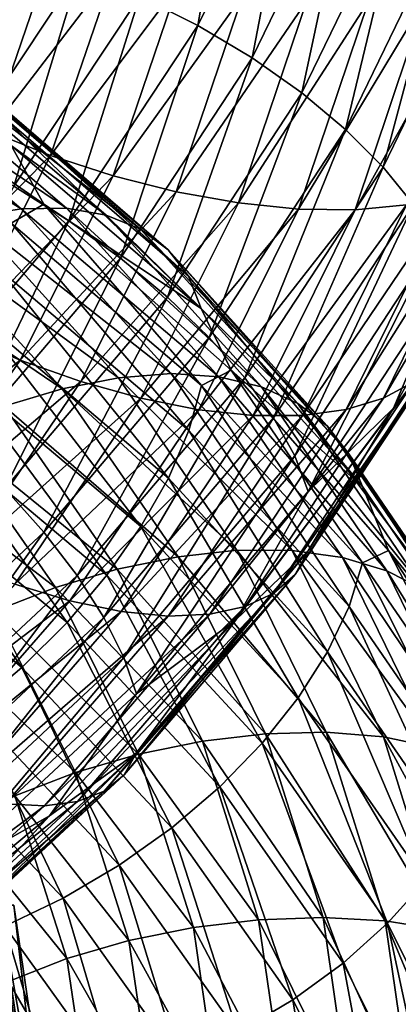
# Model space of a CAD drawing. Header units: metres. Extents: x -44 to 117, y -432 to 89.
# Tile 988 of 1056: x 14.78 to 17.15, y -39.94 to -33.78. Entities that reach past the tile are written whole.
import ezdxf

# ---------------------------------------------------------------- set-up
doc = ezdxf.new("R2010")
doc.units = ezdxf.units.M
doc.layers.add('solid_125568', color=7, linetype='CONTINUOUS')

msp = doc.modelspace()

# ---------------------------------------------------------------- linework, layer by layer
at = {"layer": 'solid_125568'}
for points in [[(15.530188, -33.631447, 850.294556), (16.14122, -32.381134, 851.486877), (15.892702, -33.815731, 850.299744)], [(16.14122, -32.381134, 851.486877), (16.517982, -32.532425, 851.513428), (15.892702, -33.815731, 850.299744)], [(15.892702, -33.815731, 850.299744), (16.517982, -32.532425, 851.513428), (16.233032, -34.019062, 850.352905)], [(16.517982, -32.532425, 851.513428), (16.871683, -32.705189, 851.587036), (16.233032, -34.019062, 850.352905)], [(16.233032, -34.019062, 850.352905), (16.871683, -32.705189, 851.587036), (16.542999, -34.237831, 850.454529)], [(16.871683, -32.705189, 851.587036), (17.193827, -32.896584, 851.707947), (16.542999, -34.237831, 850.454529)], [(16.542999, -34.237831, 850.454529), (17.193827, -32.896584, 851.707947), (16.817398, -34.467037, 850.60083)], [(17.193827, -32.896584, 851.707947), (17.479004, -33.102043, 851.871765), (16.817398, -34.467037, 850.60083)], [(16.817398, -34.467037, 850.60083), (17.479004, -33.102043, 851.871765), (17.051767, -34.701332, 850.78656)], [(17.479004, -33.102043, 851.871765), (17.722582, -33.31657, 852.072998), (17.051767, -34.701332, 850.78656)], [(14.980087, -33.354588, 856.787109), (14.617052, -33.21199, 856.694519), (14.240516, -34.305084, 855.550903)], [(17.051767, -34.701332, 850.78656), (17.722582, -33.31657, 852.072998), (17.241652, -34.93536, 851.006653)], [(14.594181, -34.478855, 855.621704), (14.980087, -33.354588, 856.787109), (14.240516, -34.305084, 855.550903)], [(14.774255, -33.333103, 850.420532), (15.1544, -33.469482, 850.335449), (14.384749, -34.626728, 849.208191)], [(15.366816, -33.472229, 856.833618), (14.980087, -33.354588, 856.787109), (14.594181, -34.478855, 855.621704)], [(14.384749, -34.626728, 849.208191), (15.1544, -33.469482, 850.335449), (14.741461, -34.821812, 849.146667)], [(14.970943, -34.630024, 855.645264), (15.366816, -33.472229, 856.833618), (14.594181, -34.478855, 855.621704)], [(15.1544, -33.469482, 850.335449), (15.530188, -33.631447, 850.294556), (14.741461, -34.821812, 849.146667)], [(15.767731, -33.563492, 856.835083), (15.366816, -33.472229, 856.833618), (14.970943, -34.630024, 855.645264)], [(15.36154, -34.756351, 855.623291), (15.767731, -33.563492, 856.835083), (14.970943, -34.630024, 855.645264)], [(16.173321, -33.626972, 856.792542), (15.767731, -33.563492, 856.835083), (15.36154, -34.756351, 855.623291)], [(15.756697, -34.855614, 855.557251), (16.173321, -33.626972, 856.792542), (15.36154, -34.756351, 855.623291)], [(16.574076, -33.661263, 856.706909), (16.173321, -33.626972, 856.792542), (15.756697, -34.855614, 855.557251)], [(17.653114, -33.575504, 856.203247), (17.323051, -33.636581, 856.410706), (16.876822, -34.96875, 855.111145)], [(17.198374, -34.938251, 854.886169), (17.653114, -33.575504, 856.203247), (16.876822, -34.96875, 855.111145)], [(14.741461, -34.821812, 849.146667), (15.530188, -33.631447, 850.294556), (15.085582, -35.037701, 849.131592)], [(15.530188, -33.631447, 850.294556), (15.892702, -33.815731, 850.299744), (15.085582, -35.037701, 849.131592)], [(16.147139, -34.925594, 855.448792), (16.574076, -33.661263, 856.706909), (15.756697, -34.855614, 855.557251)], [(16.960485, -33.664948, 856.579285), (16.574076, -33.661263, 856.706909), (16.147139, -34.925594, 855.448792)], [(16.523598, -34.964058, 855.299561), (16.960485, -33.664948, 856.579285), (16.147139, -34.925594, 855.448792)], [(17.323051, -33.636581, 856.410706), (16.960485, -33.664948, 856.579285), (16.523598, -34.964058, 855.299561)], [(16.876822, -34.96875, 855.111145), (17.323051, -33.636581, 856.410706), (16.523598, -34.964058, 855.299561)], [(15.085582, -35.037701, 849.131592), (15.892702, -33.815731, 850.299744), (15.408648, -35.270313, 849.165222)], [(15.892702, -33.815731, 850.299744), (16.233032, -34.019062, 850.352905), (15.408648, -35.270313, 849.165222)], [(13.681059, -34.01955, 881.220215), (13.942301, -33.995743, 881.525635), (15.069516, -34.958927, 880.253662)], [(13.942301, -33.995743, 881.525635), (14.17358, -34.021553, 881.853088), (15.319479, -35.002785, 880.563354)], [(15.069516, -34.958927, 880.253662), (13.942301, -33.995743, 881.525635), (15.319479, -35.002785, 880.563354)], [(13.394236, -34.094444, 880.944275), (13.681059, -34.01955, 881.220215), (14.787166, -34.961788, 879.967834)], [(14.723905, -34.565868, 883.217285), (13.583968, -34.0014, 884.616394), (14.928589, -34.932903, 883.340881)], [(14.724696, -35.053219, 883.80481), (14.928589, -34.932903, 883.340881), (13.583968, -34.0014, 884.616394)], [(14.787166, -34.961788, 879.967834), (13.681059, -34.01955, 881.220215), (15.069516, -34.958927, 880.253662)], [(14.17358, -34.021553, 881.853088), (14.37114, -34.094223, 882.194275), (15.532997, -35.090355, 880.888916)], [(15.319479, -35.002785, 880.563354), (14.17358, -34.021553, 881.853088), (15.532997, -35.090355, 880.888916)], [(15.408648, -35.270313, 849.165222), (16.233032, -34.019062, 850.352905), (15.702894, -35.515301, 849.248657)], [(16.233032, -34.019062, 850.352905), (16.542999, -34.237831, 850.454529), (15.702894, -35.515301, 849.248657)], [(14.477163, -35.013168, 879.713013), (13.394236, -34.094444, 880.944275), (14.787166, -34.961788, 879.967834)], [(14.37114, -34.094223, 882.194275), (14.531221, -34.211006, 882.540894), (15.706007, -35.21862, 881.222473)], [(15.532997, -35.090355, 880.888916), (14.37114, -34.094223, 882.194275), (15.706007, -35.21862, 881.222473)], [(14.531221, -34.211006, 882.540894), (14.650063, -34.369141, 882.884644), (15.834446, -35.384571, 881.555969)], [(15.706007, -35.21862, 881.222473), (14.531221, -34.211006, 882.540894), (15.834446, -35.384571, 881.555969)], [(15.702894, -35.515301, 849.248657), (16.542999, -34.237831, 850.454529), (15.963374, -35.767254, 849.378296)], [(16.542999, -34.237831, 850.454529), (16.817398, -34.467037, 850.60083), (15.963374, -35.767254, 849.378296)], [(14.650063, -34.369141, 882.884644), (14.723905, -34.565868, 883.217285), (15.914253, -35.585186, 881.88147)], [(15.834446, -35.384571, 881.555969), (14.650063, -34.369141, 882.884644), (15.914253, -35.585186, 881.88147)], [(14.970943, -34.630024, 855.645264), (14.594181, -34.478855, 855.621704), (14.041705, -35.564594, 854.488403)], [(15.963374, -35.767254, 849.378296), (16.817398, -34.467037, 850.60083), (16.185852, -36.020485, 849.549255)], [(16.817398, -34.467037, 850.60083), (17.051767, -34.701332, 850.78656), (16.185852, -36.020485, 849.549255)], [(15.914253, -35.585186, 881.88147), (14.723905, -34.565868, 883.217285), (14.928589, -34.932903, 883.340881)], [(14.404202, -35.748299, 854.489929), (14.970943, -34.630024, 855.645264), (14.041705, -35.564594, 854.488403)], [(15.36154, -34.756351, 855.623291), (14.970943, -34.630024, 855.645264), (14.404202, -35.748299, 854.489929)], [(17.922449, -34.659065, 854.05542), (17.725815, -34.78054, 854.351501), (17.054825, -36.147827, 853.046143)], [(17.244028, -36.045841, 852.741211), (17.922449, -34.659065, 854.05542), (17.054825, -36.147827, 853.046143)], [(16.185852, -36.020485, 849.549255), (17.051767, -34.701332, 850.78656), (16.366098, -36.269299, 849.756714)], [(17.051767, -34.701332, 850.78656), (17.241652, -34.93536, 851.006653), (16.366098, -36.269299, 849.756714)], [(14.780021, -35.908649, 854.445313), (15.36154, -34.756351, 855.623291), (14.404202, -35.748299, 854.489929)], [(15.756697, -34.855614, 855.557251), (15.36154, -34.756351, 855.623291), (14.780021, -35.908649, 854.445313)], [(17.725815, -34.78054, 854.351501), (17.482912, -34.874569, 854.630676), (16.82111, -36.218494, 853.337036)], [(17.054825, -36.147827, 853.046143), (17.725815, -34.78054, 854.351501), (16.82111, -36.218494, 853.337036)], [(14.741461, -34.821812, 849.146667), (15.085582, -35.037701, 849.131592), (14.107446, -36.182667, 848.017883)], [(15.160233, -36.042641, 854.356689), (15.756697, -34.855614, 855.557251), (14.780021, -35.908649, 854.445313)], [(16.147139, -34.925594, 855.448792), (15.756697, -34.855614, 855.557251), (15.160233, -36.042641, 854.356689)], [(17.470156, -35.381153, 851.529297), (17.898773, -34.819378, 852.530762), (17.116787, -36.208908, 851.230103)], [(17.471012, -35.757614, 852.11731), (17.116787, -36.208908, 851.230103), (17.898773, -34.819378, 852.530762)], [(17.482912, -34.874569, 854.630676), (17.198374, -34.938251, 854.886169), (16.547342, -36.255428, 853.606873)], [(16.82111, -36.218494, 853.337036), (17.482912, -34.874569, 854.630676), (16.547342, -36.255428, 853.606873)], [(14.477163, -35.013168, 879.713013), (14.787166, -34.961788, 879.967834), (15.724697, -35.993019, 878.650696)], [(15.915091, -36.068047, 882.465576), (14.928589, -34.932903, 883.340881), (14.724696, -35.053219, 883.80481)], [(14.787166, -34.961788, 879.967834), (15.069516, -34.958927, 880.253662), (16.024939, -36.012718, 878.915588)], [(15.724697, -35.993019, 878.650696), (14.787166, -34.961788, 879.967834), (16.024939, -36.012718, 878.915588)], [(15.914253, -35.585186, 881.88147), (14.928589, -34.932903, 883.340881), (16.101002, -35.971382, 881.984497)], [(15.915091, -36.068047, 882.465576), (16.101002, -35.971382, 881.984497), (14.928589, -34.932903, 883.340881)], [(15.069516, -34.958927, 880.253662), (15.319479, -35.002785, 880.563354), (16.290737, -36.076031, 879.206299)], [(16.024939, -36.012718, 878.915588), (15.069516, -34.958927, 880.253662), (16.290737, -36.076031, 879.206299)], [(15.535907, -36.147259, 854.226257), (16.147139, -34.925594, 855.448792), (15.160233, -36.042641, 854.356689)], [(16.523598, -34.964058, 855.299561), (16.147139, -34.925594, 855.448792), (15.535907, -36.147259, 854.226257)], [(15.89812, -36.219479, 854.056213), (16.523598, -34.964058, 855.299561), (15.535907, -36.147259, 854.226257)], [(16.876822, -34.96875, 855.111145), (16.523598, -34.964058, 855.299561), (15.89812, -36.219479, 854.056213)], [(16.237968, -36.256248, 853.848755), (16.876822, -34.96875, 855.111145), (15.89812, -36.219479, 854.056213)], [(17.198374, -34.938251, 854.886169), (16.876822, -34.96875, 855.111145), (16.237968, -36.256248, 853.848755)], [(16.547342, -36.255428, 853.606873), (17.198374, -34.938251, 854.886169), (16.237968, -36.256248, 853.848755)], [(16.366098, -36.269299, 849.756714), (17.241652, -34.93536, 851.006653), (16.499884, -36.507992, 849.995972)], [(17.241652, -34.93536, 851.006653), (17.382599, -35.163754, 851.25592), (16.499884, -36.507992, 849.995972)], [(14.107446, -36.182667, 848.017883), (15.085582, -35.037701, 849.131592), (14.409586, -36.442947, 848.033325)], [(14.146948, -35.110023, 879.493103), (14.477163, -35.013168, 879.713013), (15.39505, -36.019077, 878.418457)], [(15.085582, -35.037701, 849.131592), (15.408648, -35.270313, 849.165222), (14.409586, -36.442947, 848.033325)], [(15.39505, -36.019077, 878.418457), (14.477163, -35.013168, 879.713013), (15.724697, -35.993019, 878.650696)], [(15.319479, -35.002785, 880.563354), (15.532997, -35.090355, 880.888916), (16.517778, -36.179668, 879.515259)], [(16.290737, -36.076031, 879.206299), (15.319479, -35.002785, 880.563354), (16.517778, -36.179668, 879.515259)], [(14.724696, -35.053219, 883.80481), (14.651624, -35.34388, 884.059631), (15.836093, -36.35014, 882.723877)], [(15.915091, -36.068047, 882.465576), (14.724696, -35.053219, 883.80481), (15.836093, -36.35014, 882.723877)], [(15.532997, -35.090355, 880.888916), (15.706007, -35.21862, 881.222473), (16.701744, -36.320335, 879.834778)], [(16.517778, -36.179668, 879.515259), (15.532997, -35.090355, 880.888916), (16.701744, -36.320335, 879.834778)], [(13.804628, -35.248112, 879.31134), (14.146948, -35.110023, 879.493103), (15.043906, -36.088501, 878.222229)], [(15.043906, -36.088501, 878.222229), (14.146948, -35.110023, 879.493103), (15.39505, -36.019077, 878.418457)], [(16.499884, -36.507992, 849.995972), (17.382599, -35.163754, 851.25592), (16.582983, -36.730873, 850.262146)], [(17.382599, -35.163754, 851.25592), (17.470156, -35.381153, 851.529297), (16.582983, -36.730873, 850.262146)], [(15.706007, -35.21862, 881.222473), (15.834446, -35.384571, 881.555969), (16.838318, -36.494743, 880.157288)], [(16.701744, -36.320335, 879.834778), (15.706007, -35.21862, 881.222473), (16.838318, -36.494743, 880.157288)], [(14.679889, -36.197754, 878.064575), (13.804628, -35.248112, 879.31134), (15.043906, -36.088501, 878.222229)], [(14.409586, -36.442947, 848.033325), (15.408648, -35.270313, 849.165222), (14.684776, -36.712715, 848.09967)], [(15.408648, -35.270313, 849.165222), (15.702894, -35.515301, 849.248657), (14.684776, -36.712715, 848.09967)], [(14.651624, -35.34388, 884.059631), (14.533493, -35.652657, 884.278625), (15.708403, -36.646645, 882.949707)], [(15.836093, -36.35014, 882.723877), (14.651624, -35.34388, 884.059631), (15.708403, -36.646645, 882.949707)], [(15.834446, -35.384571, 881.555969), (15.914253, -35.585186, 881.88147), (16.92318, -36.6996, 880.47522)], [(16.838318, -36.494743, 880.157288), (15.834446, -35.384571, 881.555969), (16.92318, -36.6996, 880.47522)], [(16.582983, -36.730873, 850.262146), (17.470156, -35.381153, 851.529297), (17.116787, -36.208908, 851.230103)], [(14.684776, -36.712715, 848.09967), (15.702894, -35.515301, 849.248657), (14.928386, -36.986156, 848.213684)], [(15.702894, -35.515301, 849.248657), (15.963374, -35.767254, 849.378296), (14.928386, -36.986156, 848.213684)], [(16.92318, -36.6996, 880.47522), (15.914253, -35.585186, 881.88147), (16.101002, -35.971382, 881.984497)], [(14.533493, -35.652657, 884.278625), (14.374037, -35.971889, 884.457581), (15.536057, -36.950283, 883.138611)], [(15.708403, -36.646645, 882.949707), (14.533493, -35.652657, 884.278625), (15.536057, -36.950283, 883.138611)], [(14.780021, -35.908649, 854.445313), (14.404202, -35.748299, 854.489929), (13.67265, -36.812016, 853.377014)], [(14.928386, -36.986156, 848.213684), (15.963374, -35.767254, 849.378296), (15.136452, -37.257267, 848.37085)], [(15.963374, -35.767254, 849.378296), (16.185852, -36.020485, 849.549255), (15.136452, -37.257267, 848.37085)], [(17.471012, -35.757614, 852.11731), (17.384247, -35.914963, 852.429321), (16.501417, -37.250507, 851.160034)], [(16.583782, -37.103073, 850.845642), (17.471012, -35.757614, 852.11731), (16.501417, -37.250507, 851.160034)], [(16.583782, -37.103073, 850.845642), (17.116787, -36.208908, 851.230103), (17.471012, -35.757614, 852.11731)], [(14.029391, -37.004971, 853.310913), (14.780021, -35.908649, 854.445313), (13.67265, -36.812016, 853.377014)], [(15.160233, -36.042641, 854.356689), (14.780021, -35.908649, 854.445313), (14.029391, -37.004971, 853.310913)], [(17.384247, -35.914963, 852.429321), (17.244028, -36.045841, 852.741211), (16.368307, -37.366859, 851.477478)], [(16.501417, -37.250507, 851.160034), (17.384247, -35.914963, 852.429321), (16.368307, -37.366859, 851.477478)], [(14.374037, -35.971889, 884.457581), (14.176986, -36.29393, 884.592285), (15.323092, -37.25378, 883.286194)], [(15.536057, -36.950283, 883.138611), (14.374037, -35.971889, 884.457581), (15.323092, -37.25378, 883.286194)], [(15.043906, -36.088501, 878.222229), (15.39505, -36.019077, 878.418457), (16.137379, -37.098522, 877.072266)], [(15.136452, -37.257267, 848.37085), (16.185852, -36.020485, 849.549255), (15.305015, -37.520039, 848.566589)], [(16.185852, -36.020485, 849.549255), (16.366098, -36.269299, 849.756714), (15.305015, -37.520039, 848.566589)], [(15.39505, -36.019077, 878.418457), (15.724697, -35.993019, 878.650696), (16.482912, -37.0993, 877.280823)], [(16.137379, -37.098522, 877.072266), (15.39505, -36.019077, 878.418457), (16.482912, -37.0993, 877.280823)], [(15.724697, -35.993019, 878.650696), (16.024939, -36.012718, 878.915588), (16.797621, -37.142929, 877.523682)], [(16.482912, -37.0993, 877.280823), (15.724697, -35.993019, 878.650696), (16.797621, -37.142929, 877.523682)], [(16.924053, -37.177738, 881.055603), (16.101002, -35.971382, 881.984497), (15.915091, -36.068047, 882.465576)], [(16.024939, -36.012718, 878.915588), (16.290737, -36.076031, 879.206299), (17.076223, -37.226879, 877.794434)], [(16.797621, -37.142929, 877.523682), (16.024939, -36.012718, 878.915588), (17.076223, -37.226879, 877.794434)], [(16.92318, -36.6996, 880.47522), (16.101002, -35.971382, 881.984497), (17.085609, -37.100662, 880.5625)], [(16.924053, -37.177738, 881.055603), (17.085609, -37.100662, 880.5625), (16.101002, -35.971382, 881.984497)], [(14.390309, -37.172237, 853.200867), (15.160233, -36.042641, 854.356689), (14.029391, -37.004971, 853.310913)], [(15.535907, -36.147259, 854.226257), (15.160233, -36.042641, 854.356689), (14.390309, -37.172237, 853.200867)], [(14.679889, -36.197754, 878.064575), (15.043906, -36.088501, 878.222229), (15.76931, -37.13887, 876.900879)], [(15.76931, -37.13887, 876.900879), (15.043906, -36.088501, 878.222229), (16.137379, -37.098522, 877.072266)], [(15.915091, -36.068047, 882.465576), (15.836093, -36.35014, 882.723877), (16.840033, -37.450665, 881.317505)], [(16.924053, -37.177738, 881.055603), (15.915091, -36.068047, 882.465576), (16.840033, -37.450665, 881.317505)], [(17.244028, -36.045841, 852.741211), (17.054825, -36.147827, 853.046143), (16.188702, -37.450165, 851.790771)], [(16.368307, -37.366859, 851.477478), (17.244028, -36.045841, 852.741211), (16.188702, -37.450165, 851.790771)], [(16.290737, -36.076031, 879.206299), (16.517778, -36.179668, 879.515259), (17.314201, -37.347572, 878.085876)], [(17.076223, -37.226879, 877.794434), (16.290737, -36.076031, 879.206299), (17.314201, -37.347572, 878.085876)], [(14.746917, -37.310043, 853.049561), (15.535907, -36.147259, 854.226257), (14.390309, -37.172237, 853.200867)], [(15.89812, -36.219479, 854.056213), (15.535907, -36.147259, 854.226257), (14.746917, -37.310043, 853.049561)], [(17.054825, -36.147827, 853.046143), (16.82111, -36.218494, 853.337036), (15.966846, -37.498444, 852.092834)], [(16.188702, -37.450165, 851.790771), (17.054825, -36.147827, 853.046143), (15.966846, -37.498444, 852.092834)], [(14.311623, -36.343319, 877.948181), (14.679889, -36.197754, 878.064575), (15.387745, -37.217583, 876.768677)], [(15.387745, -37.217583, 876.768677), (14.679889, -36.197754, 878.064575), (15.76931, -37.13887, 876.900879)], [(16.582983, -36.730873, 850.262146), (17.116787, -36.208908, 851.230103), (16.133114, -37.531197, 849.977783)], [(16.583782, -37.103073, 850.845642), (16.133114, -37.531197, 849.977783), (17.116787, -36.208908, 851.230103)], [(16.517778, -36.179668, 879.515259), (16.701744, -36.320335, 879.834778), (17.507027, -37.501419, 878.390625)], [(17.314201, -37.347572, 878.085876), (16.517778, -36.179668, 879.515259), (17.507027, -37.501419, 878.390625)], [(15.090739, -37.414608, 852.859741), (15.89812, -36.219479, 854.056213), (14.746917, -37.310043, 853.049561)], [(16.237968, -36.256248, 853.848755), (15.89812, -36.219479, 854.056213), (15.090739, -37.414608, 852.859741)], [(15.413325, -37.482121, 852.634155), (16.237968, -36.256248, 853.848755), (15.090739, -37.414608, 852.859741)], [(15.305015, -37.520039, 848.566589), (16.366098, -36.269299, 849.756714), (15.430122, -37.768456, 848.796387)], [(16.547342, -36.255428, 853.606873), (16.237968, -36.256248, 853.848755), (15.413325, -37.482121, 852.634155)], [(15.706983, -37.509739, 852.376343), (16.547342, -36.255428, 853.606873), (15.413325, -37.482121, 852.634155)], [(16.366098, -36.269299, 849.756714), (16.499884, -36.507992, 849.995972), (15.430122, -37.768456, 848.796387)], [(16.82111, -36.218494, 853.337036), (16.547342, -36.255428, 853.606873), (15.706983, -37.509739, 852.376343)], [(15.966846, -37.498444, 852.092834), (16.82111, -36.218494, 853.337036), (15.706983, -37.509739, 852.376343)], [(14.176986, -36.29393, 884.592285), (13.946082, -36.611134, 884.67865), (15.073558, -37.549873, 883.388)], [(15.323092, -37.25378, 883.286194), (14.176986, -36.29393, 884.592285), (15.073558, -37.549873, 883.388)], [(16.701744, -36.320335, 879.834778), (16.838318, -36.494743, 880.157288), (17.650177, -37.684834, 878.701599)], [(17.507027, -37.501419, 878.390625), (16.701744, -36.320335, 879.834778), (17.650177, -37.684834, 878.701599)], [(13.947743, -36.521679, 877.875488), (14.311623, -36.343319, 877.948181), (15.001724, -37.331886, 876.677734)], [(15.001724, -37.331886, 876.677734), (14.311623, -36.343319, 877.948181), (15.387745, -37.217583, 876.768677)], [(15.836093, -36.35014, 882.723877), (15.708403, -36.646645, 882.949707), (16.704237, -37.73402, 881.550537)], [(16.840033, -37.450665, 881.317505), (15.836093, -36.35014, 882.723877), (16.704237, -37.73402, 881.550537)], [(14.620297, -37.479031, 876.629944), (13.947743, -36.521679, 877.875488), (15.001724, -37.331886, 876.677734)], [(15.430122, -37.768456, 848.796387), (16.499884, -36.507992, 849.995972), (15.507824, -37.996498, 849.055786)], [(16.499884, -36.507992, 849.995972), (16.582983, -36.730873, 850.262146), (15.507824, -37.996498, 849.055786)], [(16.838318, -36.494743, 880.157288), (16.92318, -36.6996, 880.47522), (17.739126, -37.894222, 879.011475)], [(17.650177, -37.684834, 878.701599), (16.838318, -36.494743, 880.157288), (17.739126, -37.894222, 879.011475)], [(13.946082, -36.611134, 884.67865), (13.685114, -36.915886, 884.71228), (14.791536, -37.831333, 883.439636)], [(15.073558, -37.549873, 883.388), (13.946082, -36.611134, 884.67865), (14.791536, -37.831333, 883.439636)], [(15.708403, -36.646645, 882.949707), (15.536057, -36.950283, 883.138611), (16.520967, -38.020931, 881.75)], [(16.704237, -37.73402, 881.550537), (15.708403, -36.646645, 882.949707), (16.520967, -38.020931, 881.75)], [(17.739126, -37.894222, 879.011475), (16.92318, -36.6996, 880.47522), (17.085609, -37.100662, 880.5625)], [(14.684776, -36.712715, 848.09967), (14.928386, -36.986156, 848.213684), (13.724177, -38.107273, 847.116699)], [(15.507824, -37.996498, 849.055786), (16.582983, -36.730873, 850.262146), (16.133114, -37.531197, 849.977783)], [(14.791536, -37.831333, 883.439636), (13.685114, -36.915886, 884.71228), (14.481792, -38.091496, 883.437744)], [(15.536057, -36.950283, 883.138611), (15.323092, -37.25378, 883.286194), (16.294518, -38.304527, 881.911255)], [(16.520967, -38.020931, 881.75), (15.536057, -36.950283, 883.138611), (16.294518, -38.304527, 881.911255)], [(13.724177, -38.107273, 847.116699), (14.928386, -36.986156, 848.213684), (13.915472, -38.395004, 847.261108)], [(14.928386, -36.986156, 848.213684), (15.136452, -37.257267, 848.37085), (13.915472, -38.395004, 847.261108)], [(15.387745, -37.217583, 876.768677), (15.76931, -37.13887, 876.900879), (16.315792, -38.246384, 875.541504)], [(16.583782, -37.103073, 850.845642), (16.501417, -37.250507, 851.160034), (15.431525, -38.502686, 849.951782)], [(15.508556, -38.364643, 849.635071), (16.583782, -37.103073, 850.845642), (15.431525, -38.502686, 849.951782)], [(15.508556, -38.364643, 849.635071), (16.133114, -37.531197, 849.977783), (16.583782, -37.103073, 850.845642)], [(15.76931, -37.13887, 876.900879), (16.137379, -37.098522, 877.072266), (16.696609, -38.236404, 875.687134)], [(16.315792, -38.246384, 875.541504), (15.76931, -37.13887, 876.900879), (16.696609, -38.236404, 875.687134)], [(16.137379, -37.098522, 877.072266), (16.482912, -37.0993, 877.280823), (17.05411, -38.265232, 875.871155)], [(16.696609, -38.236404, 875.687134), (16.137379, -37.098522, 877.072266), (17.05411, -38.265232, 875.871155)], [(16.482912, -37.0993, 877.280823), (16.797621, -37.142929, 877.523682), (17.379715, -38.333866, 876.091125)], [(17.05411, -38.265232, 875.871155), (16.482912, -37.0993, 877.280823), (17.379715, -38.333866, 876.091125)], [(17.740026, -38.367447, 879.58783), (17.085609, -37.100662, 880.5625), (16.924053, -37.177738, 881.055603)], [(17.739126, -37.894222, 879.011475), (17.085609, -37.100662, 880.5625), (17.877609, -38.313053, 879.078613)], [(17.740026, -38.367447, 879.58783), (17.877609, -38.313053, 879.078613), (17.085609, -37.100662, 880.5625)], [(16.797621, -37.142929, 877.523682), (17.076223, -37.226879, 877.794434), (17.667963, -38.4394, 876.341187)], [(17.379715, -38.333866, 876.091125), (16.797621, -37.142929, 877.523682), (17.667963, -38.4394, 876.341187)], [(16.924053, -37.177738, 881.055603), (16.840033, -37.450665, 881.317505), (17.651939, -38.630711, 879.853577)], [(17.740026, -38.367447, 879.58783), (16.924053, -37.177738, 881.055603), (17.651939, -38.630711, 879.853577)], [(13.915472, -38.395004, 847.261108), (15.136452, -37.257267, 848.37085), (14.070443, -38.670742, 847.445984)], [(15.136452, -37.257267, 848.37085), (15.305015, -37.520039, 848.566589), (14.070443, -38.670742, 847.445984)], [(15.001724, -37.331886, 876.677734), (15.387745, -37.217583, 876.768677), (15.921008, -38.293186, 875.435669)], [(15.323092, -37.25378, 883.286194), (15.073558, -37.549873, 883.388), (16.029194, -38.57795, 882.029602)], [(16.501417, -37.250507, 851.160034), (16.368307, -37.366859, 851.477478), (15.307034, -38.605289, 850.274353)], [(15.431525, -38.502686, 849.951782), (16.501417, -37.250507, 851.160034), (15.307034, -38.605289, 850.274353)], [(16.294518, -38.304527, 881.911255), (15.323092, -37.25378, 883.286194), (16.029194, -38.57795, 882.029602)], [(15.921008, -38.293186, 875.435669), (15.387745, -37.217583, 876.768677), (16.315792, -38.246384, 875.541504)], [(17.076223, -37.226879, 877.794434), (17.314201, -37.347572, 878.085876), (17.914175, -38.577938, 876.61438)], [(17.667963, -38.4394, 876.341187), (17.076223, -37.226879, 877.794434), (17.914175, -38.577938, 876.61438)], [(15.090739, -37.414608, 852.859741), (14.746917, -37.310043, 853.049561), (13.79075, -38.398853, 851.927979)], [(14.620297, -37.479031, 876.629944), (15.001724, -37.331886, 876.677734), (15.521613, -38.374844, 875.371033)], [(15.521613, -38.374844, 875.371033), (15.001724, -37.331886, 876.677734), (15.921008, -38.293186, 875.435669)], [(16.368307, -37.366859, 851.477478), (16.188702, -37.450165, 851.790771), (15.139059, -38.670921, 850.59552)], [(15.307034, -38.605289, 850.274353), (16.368307, -37.366859, 851.477478), (15.139059, -38.670921, 850.59552)], [(14.112285, -38.533993, 851.719666), (15.090739, -37.414608, 852.859741), (13.79075, -38.398853, 851.927979)], [(15.413325, -37.482121, 852.634155), (15.090739, -37.414608, 852.859741), (14.112285, -38.533993, 851.719666)], [(14.413952, -38.630573, 851.477051), (15.413325, -37.482121, 852.634155), (14.112285, -38.533993, 851.719666)], [(14.252518, -37.656269, 876.62738), (14.620297, -37.479031, 876.629944), (15.126966, -38.489391, 875.34906)], [(15.706983, -37.509739, 852.376343), (15.413325, -37.482121, 852.634155), (14.413952, -38.630573, 851.477051)], [(15.126966, -38.489391, 875.34906), (14.620297, -37.479031, 876.629944), (15.521613, -38.374844, 875.371033)], [(15.966846, -37.498444, 852.092834), (15.706983, -37.509739, 852.376343), (14.688563, -38.685081, 851.204224)], [(14.931579, -38.698029, 850.907959), (15.966846, -37.498444, 852.092834), (14.688563, -38.685081, 851.204224)], [(16.188702, -37.450165, 851.790771), (15.966846, -37.498444, 852.092834), (14.931579, -38.698029, 850.907959)], [(15.139059, -38.670921, 850.59552), (16.188702, -37.450165, 851.790771), (14.931579, -38.698029, 850.907959)], [(16.840033, -37.450665, 881.317505), (16.704237, -37.73402, 881.550537), (17.509588, -38.900181, 880.094177)], [(17.651939, -38.630711, 879.853577), (16.840033, -37.450665, 881.317505), (17.509588, -38.900181, 880.094177)], [(14.070443, -38.670742, 847.445984), (15.305015, -37.520039, 848.566589), (14.185455, -38.928177, 847.667175)], [(15.305015, -37.520039, 848.566589), (15.430122, -37.768456, 848.796387), (14.185455, -38.928177, 847.667175)], [(14.688563, -38.685081, 851.204224), (15.706983, -37.509739, 852.376343), (14.413952, -38.630573, 851.477051)], [(15.073558, -37.549873, 883.388), (14.791536, -37.831333, 883.439636), (15.729336, -38.834381, 882.100342)], [(15.507824, -37.996498, 849.055786), (16.133114, -37.531197, 849.977783), (14.964747, -38.759819, 848.792419)], [(15.508556, -38.364643, 849.635071), (14.964747, -38.759819, 848.792419), (16.133114, -37.531197, 849.977783)], [(16.029194, -38.57795, 882.029602), (15.073558, -37.549873, 883.388), (15.729336, -38.834381, 882.100342)], [(14.74643, -38.634876, 875.371094), (14.252518, -37.656269, 876.62738), (15.126966, -38.489391, 875.34906)], [(16.704237, -37.73402, 881.550537), (16.520967, -38.020931, 881.75), (17.317482, -39.169411, 880.304688)], [(17.509588, -38.900181, 880.094177), (16.704237, -37.73402, 881.550537), (17.317482, -39.169411, 880.304688)], [(14.185455, -38.928177, 847.667175), (15.430122, -37.768456, 848.796387), (14.256876, -39.160995, 847.920288)], [(15.430122, -37.768456, 848.796387), (15.507824, -37.996498, 849.055786), (14.256876, -39.160995, 847.920288)], [(14.791536, -37.831333, 883.439636), (14.481792, -38.091496, 883.437744), (15.39999, -39.067612, 882.119934)], [(15.729336, -38.834381, 882.100342), (14.791536, -37.831333, 883.439636), (15.39999, -39.067612, 882.119934)], [(14.256876, -39.160995, 847.920288), (15.507824, -37.996498, 849.055786), (14.964747, -38.759819, 848.792419)], [(16.520967, -38.020931, 881.75), (16.294518, -38.304527, 881.911255), (17.08013, -39.431965, 880.480225)], [(17.317482, -39.169411, 880.304688), (16.520967, -38.020931, 881.75), (17.08013, -39.431965, 880.480225)], [(14.481792, -38.091496, 883.437744), (14.151779, -38.325958, 883.384521), (15.049073, -39.273846, 882.089966)], [(15.39999, -39.067612, 882.119934), (14.481792, -38.091496, 883.437744), (15.049073, -39.273846, 882.089966)], [(15.921008, -38.293186, 875.435669), (16.315792, -38.246384, 875.541504), (16.676262, -39.396175, 874.156372)], [(16.315792, -38.246384, 875.541504), (16.696609, -38.236404, 875.687134), (17.065489, -39.41753, 874.275635)], [(16.676262, -39.396175, 874.156372), (16.315792, -38.246384, 875.541504), (17.065489, -39.41753, 874.275635)], [(16.696609, -38.236404, 875.687134), (17.05411, -38.265232, 875.871155), (17.43088, -39.475296, 874.434448)], [(17.065489, -39.41753, 874.275635), (16.696609, -38.236404, 875.687134), (17.43088, -39.475296, 874.434448)], [(15.521613, -38.374844, 875.371033), (15.921008, -38.293186, 875.435669), (16.27276, -39.410069, 874.077515)], [(16.27276, -39.410069, 874.077515), (15.921008, -38.293186, 875.435669), (16.676262, -39.396175, 874.156372)], [(16.294518, -38.304527, 881.911255), (16.029194, -38.57795, 882.029602), (16.802044, -39.681408, 880.615845)], [(17.08013, -39.431965, 880.480225), (16.294518, -38.304527, 881.911255), (16.802044, -39.681408, 880.615845)], [(17.05411, -38.265232, 875.871155), (17.379715, -38.333866, 876.091125), (17.76367, -39.569744, 874.631104)], [(17.43088, -39.475296, 874.434448), (17.05411, -38.265232, 875.871155), (17.76367, -39.569744, 874.631104)], [(15.049073, -39.273846, 882.089966), (14.151779, -38.325958, 883.384521), (14.685214, -39.449886, 882.013428)], [(15.508556, -38.364643, 849.635071), (15.431525, -38.502686, 849.951782), (14.18671, -39.654594, 848.814514)], [(14.257534, -39.525314, 848.495728), (15.508556, -38.364643, 849.635071), (14.18671, -39.654594, 848.814514)], [(14.257534, -39.525314, 848.495728), (14.964747, -38.759819, 848.792419), (15.508556, -38.364643, 849.635071)], [(15.126966, -38.489391, 875.34906), (15.521613, -38.374844, 875.371033), (15.864544, -39.458054, 874.039856)], [(15.864544, -39.458054, 874.039856), (15.521613, -38.374844, 875.371033), (16.27276, -39.410069, 874.077515)], [(14.74643, -38.634876, 875.371094), (15.126966, -38.489391, 875.34906), (15.461177, -39.53899, 874.04425)], [(15.461177, -39.53899, 874.04425), (15.126966, -38.489391, 875.34906), (15.864544, -39.458054, 874.039856)], [(15.431525, -38.502686, 849.951782), (15.307034, -38.605289, 850.274353), (14.072248, -39.744392, 849.141846)], [(14.18671, -39.654594, 848.814514), (15.431525, -38.502686, 849.951782), (14.072248, -39.744392, 849.141846)], [(15.307034, -38.605289, 850.274353), (15.139059, -38.670921, 850.59552), (13.917808, -39.793556, 849.470276)], [(14.072248, -39.744392, 849.141846), (15.307034, -38.605289, 850.274353), (13.917808, -39.793556, 849.470276)], [(16.029194, -38.57795, 882.029602), (15.729336, -38.834381, 882.100342), (16.487764, -39.911354, 880.706726)], [(16.802044, -39.681408, 880.615845), (16.029194, -38.57795, 882.029602), (16.487764, -39.911354, 880.706726)], [(15.139059, -38.670921, 850.59552), (14.931579, -38.698029, 850.907959), (13.727054, -39.800945, 849.792297)], [(13.917808, -39.793556, 849.470276), (15.139059, -38.670921, 850.59552), (13.727054, -39.800945, 849.792297)], [(14.38936, -38.80933, 875.43866), (14.74643, -38.634876, 875.371094), (15.072225, -39.651737, 874.091492)], [(15.072225, -39.651737, 874.091492), (14.74643, -38.634876, 875.371094), (15.461177, -39.53899, 874.04425)], [(14.931579, -38.698029, 850.907959), (14.688563, -38.685081, 851.204224), (13.503642, -39.765427, 850.100403)], [(13.727054, -39.800945, 849.792297), (14.931579, -38.698029, 850.907959), (13.503642, -39.765427, 850.100403)], [(14.256876, -39.160995, 847.920288), (14.964747, -38.759819, 848.792419), (13.632297, -39.871563, 847.690247)], [(14.257534, -39.525314, 848.495728), (13.632297, -39.871563, 847.690247), (14.964747, -38.759819, 848.792419)], [(14.707247, -39.795139, 874.182434), (14.38936, -38.80933, 875.43866), (15.072225, -39.651737, 874.091492)], [(15.729336, -38.834381, 882.100342), (15.39999, -39.067612, 882.119934), (16.142574, -40.116074, 880.74884)], [(16.487764, -39.911354, 880.706726), (15.729336, -38.834381, 882.100342), (16.142574, -40.116074, 880.74884)], [(15.39999, -39.067612, 882.119934), (15.049073, -39.273846, 882.089966), (15.774755, -40.292416, 880.743286)], [(16.142574, -40.116074, 880.74884), (15.39999, -39.067612, 882.119934), (15.774755, -40.292416, 880.743286)], [(17.317482, -39.169411, 880.304688), (17.08013, -39.431965, 880.480225), (17.671949, -40.620384, 879.006714)], [(15.049073, -39.273846, 882.089966), (14.685214, -39.449886, 882.013428), (15.393352, -40.437874, 880.692383)], [(15.774755, -40.292416, 880.743286), (15.049073, -39.273846, 882.089966), (15.393352, -40.437874, 880.692383)], [(14.367885, -42.192459, 334.158783), (14.370776, -39.317593, 335.719788), (14.807085, -42.192459, 335.740601)], [(14.807085, -42.192459, 342.259399), (14.370782, -39.317593, 342.280182), (14.367885, -42.192459, 343.841217)], [(14.807085, -42.192459, 335.740601), (14.370776, -39.317593, 335.719788), (14.647694, -39.317593, 337.349518)], [(14.807085, -42.192459, 342.259399), (14.647696, -39.317593, 340.650482), (14.370782, -39.317593, 342.280182)], [(15.072688, -42.192459, 337.360626), (14.647694, -39.317593, 337.349518), (14.740388, -39.317593, 339)], [(14.807085, -42.192459, 335.740601), (14.647694, -39.317593, 337.349518), (15.072688, -42.192459, 337.360626)], [(15.161579, -42.192459, 338.999878), (14.740388, -39.317593, 339), (14.647696, -39.317593, 340.650482)], [(15.072688, -42.192459, 340.639374), (15.161579, -42.192459, 338.999878), (14.647696, -39.317593, 340.650482)], [(15.072688, -42.192459, 340.639374), (14.647696, -39.317593, 340.650482), (14.807085, -42.192459, 342.259399)], [(15.072688, -42.192459, 337.360626), (14.740388, -39.317593, 339), (15.161579, -42.192459, 338.999878)], [(15.864544, -39.458054, 874.039856), (16.27276, -39.410069, 874.077515), (16.438965, -40.553143, 872.706543)], [(16.27276, -39.410069, 874.077515), (16.676262, -39.396175, 874.156372), (16.846584, -40.572792, 872.758118)], [(16.438965, -40.553143, 872.706543), (16.27276, -39.410069, 874.077515), (16.846584, -40.572792, 872.758118)], [(16.676262, -39.396175, 874.156372), (17.065489, -39.41753, 874.275635), (17.23978, -40.626087, 872.850708)], [(16.846584, -40.572792, 872.758118), (16.676262, -39.396175, 874.156372), (17.23978, -40.626087, 872.850708)], [(17.065489, -39.41753, 874.275635), (17.43088, -39.475296, 874.434448), (17.6089, -40.713356, 872.98407)], [(17.23978, -40.626087, 872.850708), (17.065489, -39.41753, 874.275635), (17.6089, -40.713356, 872.98407)], [(14.685214, -39.449886, 882.013428), (14.317034, -39.592518, 881.89325), (15.007402, -40.549919, 880.59845)], [(15.393352, -40.437874, 880.692383), (14.685214, -39.449886, 882.013428), (15.007402, -40.549919, 880.59845)], [(15.461177, -39.53899, 874.04425), (15.864544, -39.458054, 874.039856), (16.026583, -40.566814, 872.696167)], [(16.026583, -40.566814, 872.696167), (15.864544, -39.458054, 874.039856), (16.438965, -40.553143, 872.706543)], [(17.08013, -39.431965, 880.480225), (16.802044, -39.681408, 880.615845), (17.384256, -40.844814, 879.160278)], [(17.671949, -40.620384, 879.006714), (17.08013, -39.431965, 880.480225), (17.384256, -40.844814, 879.160278)], [(15.072225, -39.651737, 874.091492), (15.461177, -39.53899, 874.04425), (15.619094, -40.613495, 872.727234)], [(15.619094, -40.613495, 872.727234), (15.461177, -39.53899, 874.04425), (16.026583, -40.566814, 872.696167)], [(15.007402, -40.549919, 880.59845), (14.317034, -39.592518, 881.89325), (14.625914, -40.62598, 880.463806)], [(14.707247, -39.795139, 874.182434), (15.072225, -39.651737, 874.091492), (15.22616, -40.692879, 872.799988)], [(15.22616, -40.692879, 872.799988), (15.072225, -39.651737, 874.091492), (15.619094, -40.613495, 872.727234)], [(16.802044, -39.681408, 880.615845), (16.487764, -39.911354, 880.706726), (17.059122, -41.047123, 879.271912)], [(17.384256, -40.844814, 879.160278), (16.802044, -39.681408, 880.615845), (17.059122, -41.047123, 879.271912)], [(14.374976, -39.967312, 874.316895), (14.707247, -39.795139, 874.182434), (14.857438, -40.804649, 872.914612)], [(14.857438, -40.804649, 872.914612), (14.707247, -39.795139, 874.182434), (15.22616, -40.692879, 872.799988)], [(16.487764, -39.911354, 880.706726), (16.142574, -40.116074, 880.74884), (16.702, -41.22208, 879.337402)], [(17.059122, -41.047123, 879.271912), (16.487764, -39.911354, 880.706726), (16.702, -41.22208, 879.337402)]]:
    msp.add_3dface(points, dxfattribs=at)

doc.saveas('drawing.dxf')
